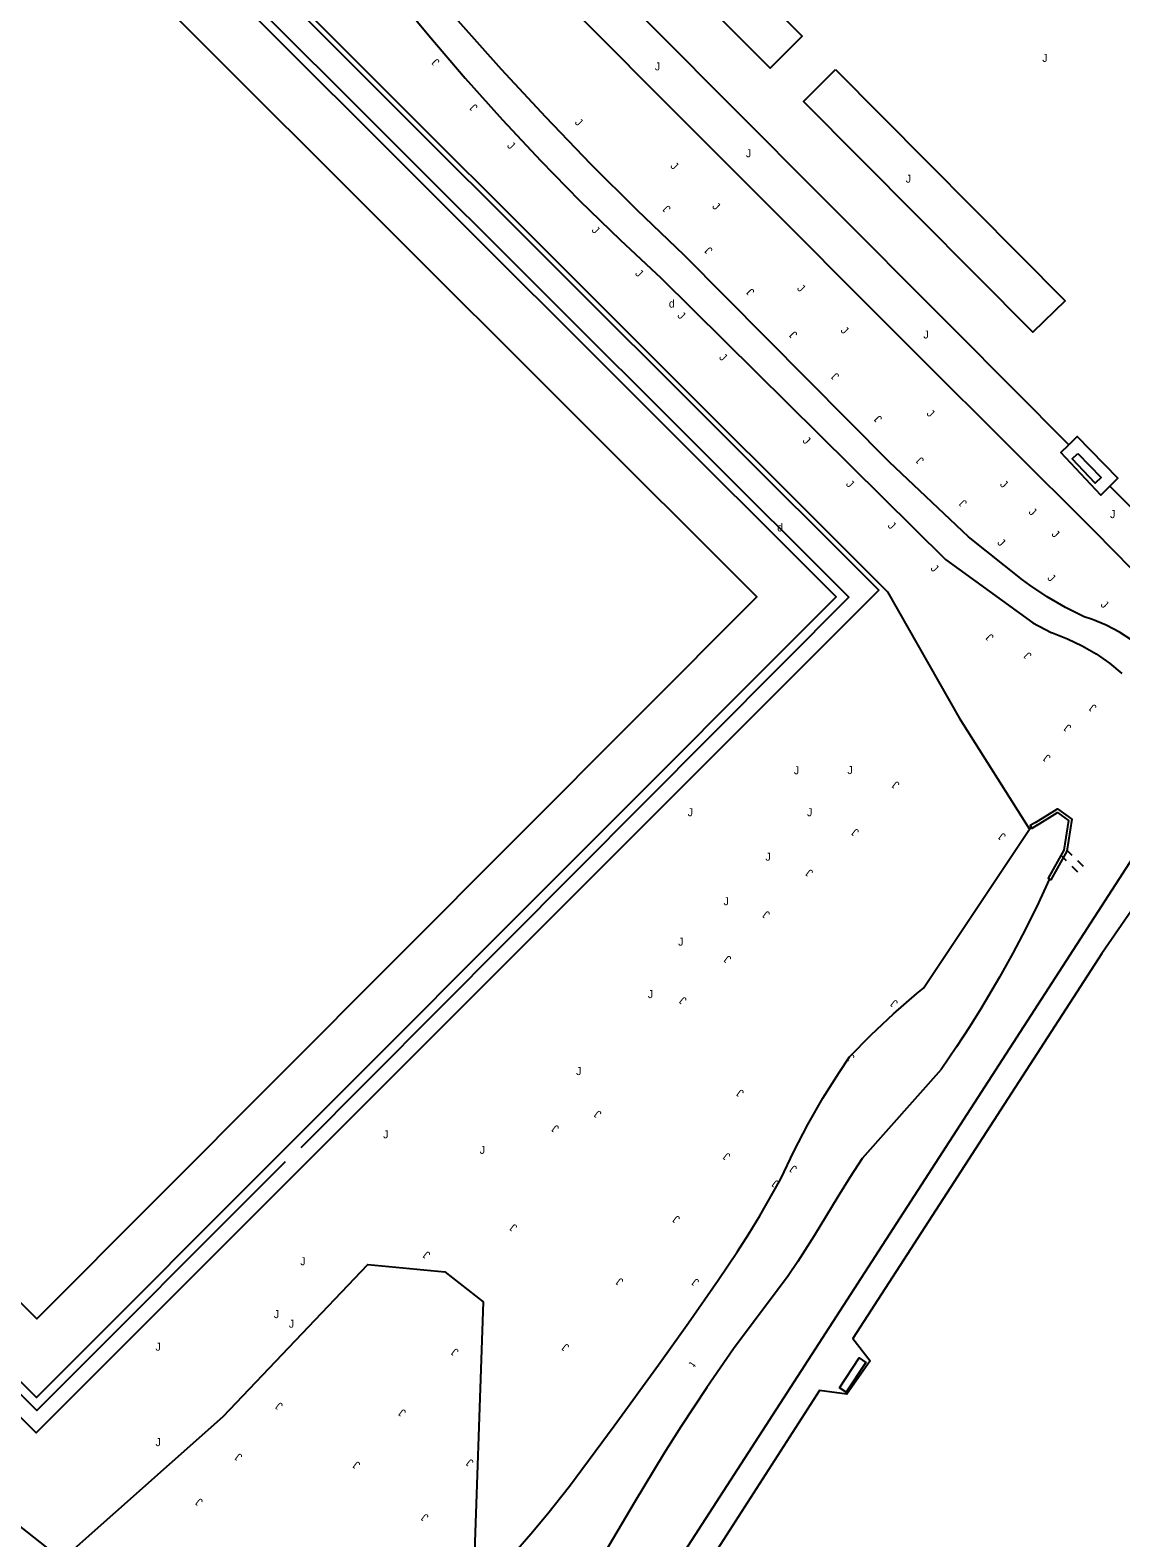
# Model space of a CAD drawing. Extents: x 134999 to 136502, y 457398 to 459002.
# Drawn here: x 135422.7 to 135491.2, y 458285.7 to 458380.2 of the extents above; entities that cross this region are included whole.
import ezdxf

# ---------------------------------------------------------------- set-up
doc = ezdxf.new("R2010")
doc.units = 0
for name, color, linetype in [('RI_DGTB_19', 7, 'Continuous'), ('RI_DGTB_29', 7, 'Continuous'), ('RI_DGTB_30', 7, 'Continuous'), ('RI_DGTB_31', 7, 'Continuous'), ('RI_DGTB_32', 7, 'Continuous'), ('RI_DGTB_43', 7, 'Continuous'), ('RI_DGTB_48', 7, 'Continuous'), ('RI_DGTB_49', 7, 'Continuous'), ('RI_DGTB_54', 7, 'Continuous'), ('RI_DGTB_55', 7, 'Continuous'), ('RI_DGTB_58', 7, 'Continuous')]:
    doc.layers.add(name, color=color, linetype=linetype)

msp = doc.modelspace()

# ---------------------------------------------------------------- linework, layer by layer
at = {"layer": 'RI_DGTB_19'}
msp.add_line((135490.476, 458351.646), (135493.38, 458348.747), dxfattribs=at)
for points in [[(135404.304, 458444.651), (135401.725, 458442.066), (135443.649, 458400.352), (135449.01, 458394.959), (135448.125, 458394.115), (135461.831, 458380.413), (135472.245, 458369.954), (135480.755, 458361.429), (135487.889, 458354.239)], [(135397.596, 458415.3), (135468.333, 458344.704), (135423.157, 458299.41), (135352.416, 458370.046), (135397.596, 458415.3)], [(135463.322, 458387.713), (135471.164, 458379.874), (135469.173, 458377.862), (135461.317, 458385.733), (135463.322, 458387.713)], [(135473.252, 458377.769), (135487.675, 458363.271), (135485.64, 458361.297), (135471.247, 458375.763), (135473.252, 458377.769)], [(135424.76, 458284.326), (135434.846, 458293.286), (135443.925, 458302.821), (135448.761, 458302.357), (135451.158, 458300.489), (135450.511, 458281.804)]]:
    msp.add_lwpolyline(points, dxfattribs=at)
at = {"layer": 'RI_DGTB_30'}
for p, q in [((135487.755, 458328.136), (135487.402, 458328.491)), ((135488.109, 458328.489), (135487.756, 458328.843)), ((135488.815, 458327.781), (135488.462, 458328.135)), ((135488.461, 458327.428), (135488.108, 458327.782))]:
    msp.add_line(p, q, dxfattribs=at)
at = {"layer": 'RI_DGTB_32'}
for points in [[(135488.466, 458353.699), (135489.919, 458352.178), (135489.557, 458351.833), (135488.104, 458353.354), (135488.466, 458353.699)], [(135473.512, 458295.099), (135474.756, 458296.965), (135475.172, 458296.688), (135473.928, 458294.822), (135473.512, 458295.099)]]:
    msp.add_lwpolyline(points, dxfattribs=at)
at = {"layer": 'RI_DGTB_48'}
for points in [[(135500, 458338.14), (135489.535, 458348.798), (135478.612, 458359.676), (135454.254, 458384.083), (135396.347, 458441.685), (135401.706, 458447.132), (135414.315, 458459.698), (135445.326, 458490.695), (135462.122, 458507.512), (135474.163, 458519.623), (135434.979, 458559.023), (135409.872, 458584.162), (135394.088, 458600)], [(135424.097, 458397.395), (135476.517, 458345.008), (135481.016, 458337.117), (135485.439, 458330.126)]]:
    msp.add_lwpolyline(points, dxfattribs=at)
at = {"layer": 'RI_DGTB_49'}
for points in [[(135382.123, 458405.708), (135397.541, 458421.085), (135474.103, 458344.687), (135439.726, 458310.154)], [(135438.751, 458309.264), (135423.167, 458293.664), (135395.412, 458321.357)]]:
    msp.add_lwpolyline(points, dxfattribs=at)
at = {"layer": 'RI_DGTB_54'}
for points in [[(135395.566, 458431.248), (135401.875, 458425.158), (135405.582, 458421.897), (135411.283, 458416.971), (135417.036, 458412.106), (135426.685, 458404.006), (135437.082, 458394.287), (135437.524, 458393.703), (135437.9, 458393.072), (135438.206, 458392.405), (135443.979, 458384.601), (135445.524, 458382.629), (135447.745, 458379.906), (135450.027, 458377.233), (135452.37, 458374.614), (135454.771, 458372.048), (135457.231, 458369.538), (135459.747, 458367.084), (135462.318, 458364.688), (135480.166, 458347.037), (135485.634, 458343.066), (135486.795, 458342.463), (135486.872, 458342.437)], [(135491.857, 458341.982), (135491.072, 458342.484), (135490.247, 458342.917), (135489.389, 458343.277), (135488.867, 458343.455), (135487.685, 458344.043), (135486.542, 458344.702), (135485.44, 458345.429), (135484.981, 458345.761), (135481.601, 458348.473), (135476.653, 458353.142), (135463.769, 458366.136), (135460.818, 458368.964), (135457.923, 458371.848), (135455.085, 458374.789), (135452.306, 458377.785), (135449.585, 458380.835)], [(135486.872, 458342.437), (135487.819, 458342.07), (135488.733, 458341.63), (135489.611, 458341.119), (135490.445, 458340.541), (135491.231, 458339.899)], [(135493.049, 458330.093), (135461.775, 458281.742), (135457.821, 458276.147), (135456.543, 458274.469), (135455.201, 458272.841), (135453.799, 458271.265), (135452.339, 458269.743), (135450.821, 458268.277), (135449.25, 458266.87), (135448.712, 458266.413)], [(135494.671, 458329.141), (135489.965, 458322.337), (135474.357, 458298.177), (135475.428, 458296.794), (135473.979, 458294.693), (135472.267, 458294.922), (135460.598, 458276.78), (135459.406, 458275.063), (135458.149, 458273.392), (135456.829, 458271.771), (135455.448, 458270.201), (135454.008, 458268.686), (135452.511, 458267.227), (135450.96, 458265.826), (135449.879, 458264.911)]]:
    msp.add_lwpolyline(points, dxfattribs=at)
at = {"layer": 'RI_DGTB_55'}
for points in [[(135397.739, 458423.199), (135424.622, 458396.382), (135475.978, 458345.128), (135439.664, 458308.802), (135423.135, 458292.261), (135395.566, 458319.808), (135394.156, 458318.374), (135371.507, 458340.987), (135372.917, 458342.411), (135345.305, 458369.966)], [(135397.601, 458420.277), (135473.31, 458344.697), (135423.153, 458294.478), (135347.547, 458369.99), (135397.601, 458420.277)], [(135490.476, 458351.646), (135490.974, 458352.146), (135488.409, 458354.755), (135487.889, 458354.239)], [(135490.476, 458351.646), (135489.906, 458351.073), (135487.405, 458353.757), (135487.889, 458354.239)]]:
    msp.add_lwpolyline(points, dxfattribs=at)
at = {"layer": 'RI_DGTB_58'}
for points in [[(135485.799, 458330.542), (135487.184, 458331.411), (135488.087, 458330.757), (135487.774, 458328.741), (135486.775, 458326.958), (135486.688, 458327.007)], [(135485.903, 458330.379), (135487.176, 458331.171), (135487.871, 458330.667), (135487.582, 458328.806), (135486.601, 458327.056), (135486.688, 458327.007)], [(135452.526, 458284.061), (135454.153, 458285.931), (135455.209, 458287.2), (135456.571, 458288.932), (135459.386, 458292.714), (135462.15, 458296.533), (135464.036, 458299.178), (135465.897, 458301.841), (135467.114, 458303.634), (135467.834, 458304.749), (135468.522, 458305.883), (135469.838, 458308.19), (135470.643, 458309.916), (135471.52, 458311.607), (135472.467, 458313.26), (135473.483, 458314.871), (135474.145, 458315.846), (135475.495, 458317.23), (135476.902, 458318.557), (135478.362, 458319.825), (135478.78, 458320.169), (135485.439, 458330.126)], [(135485.439, 458330.126), (135485.533, 458330.267)], [(135485.799, 458330.542), (135485.48, 458330.352), (135485.533, 458330.267)], [(135485.903, 458330.379), (135485.586, 458330.182), (135485.533, 458330.267)], [(135486.688, 458327.007), (135485.86, 458325.244), (135484.987, 458323.506), (135484.381, 458322.361), (135483.543, 458320.851), (135482.374, 458318.868), (135481.678, 458317.749), (135480.86, 458316.484), (135479.894, 458315.055), (135474.941, 458309.469), (135474.152, 458308.282), (135473.399, 458307.07), (135471.925, 458304.621), (135470.905, 458303.014), (135470.288, 458302.12), (135466.868, 458297.536), (135465.195, 458295.11), (135463.563, 458292.655), (135462.512, 458290.995), (135460.635, 458287.888), (135458.788, 458284.764)], [(135411.003, 458295.064), (135411.461, 458294.621), (135411.501, 458294.588), (135413.484, 458293.241), (135417.295, 458290.185), (135425.243, 458283.931)]]:
    msp.add_lwpolyline(points, dxfattribs=at)

# ---------------------------------------------------------------- texts
at = {"layer": 'RI_DGTB_29'}
for p in [(135462.811, 458362.846), (135469.606, 458348.805)]:
    msp.add_text('d', height=0.5, dxfattribs=at).set_placement(p)
at = {"layer": 'RI_DGTB_31'}
for height, rotation, p in [(0.5, 135.4807, (135448.466, 458378.28)), (0.5, 135.4807, (135450.857, 458375.437)), (0.499, 315.50543, (135456.873, 458374.427)), (0.5, 315.04904, (135452.626, 458372.963)), (0.499, 315.50543, (135462.869, 458371.685)), (0.5, 135.1745, (135462.968, 458369.077)), (0.5, 315.99728, (135465.494, 458369.148)), (0.5, 315.04904, (135457.932, 458367.666)), (0.5, 135.1745, (135465.591, 458366.47)), (0.5, 315.04904, (135460.655, 458364.948)), (0.5, 135.1745, (135468.214, 458363.863)), (0.5, 315.99728, (135470.814, 458364.01)), (0.5, 315.04904, (135463.308, 458362.299)), (0.5, 135.1745, (135470.908, 458361.186)), (0.5, 315.99728, (135473.546, 458361.371)), (0.5, 315.04904, (135465.925, 458359.687)), (0.5, 135.1745, (135473.531, 458358.578)), (0.5, 315.99728, (135478.939, 458356.163)), (0.5, 135.1745, (135476.225, 458355.901)), (0.5, 315.04904, (135471.16, 458354.461)), (0.5, 135.1745, (135478.848, 458353.294)), (0.5, 315.04904, (135473.884, 458351.742)), (0.5, 315.99728, (135483.54, 458351.719)), (0.5, 135.1745, (135481.542, 458350.616)), (0.5, 315.99728, (135485.338, 458349.983)), (0.5, 315.04904, (135476.501, 458349.129)), (0.499, 315.50543, (135486.775, 458348.597)), (0.499, 315.50543, (135483.373, 458348.06)), (0.5, 315.04904, (135479.189, 458346.446)), (0.499, 315.50543, (135486.515, 458345.839)), (0.499, 315.50543, (135489.851, 458344.171)), (0.5, 135.4807, (135483.224, 458342.207)), (0.5, 135.4807, (135485.602, 458341.06)), (0.5, 143.18371, (135489.679, 458337.821)), (0.5, 143.18371, (135488.095, 458336.568)), (0.5, 143.18371, (135486.801, 458334.674)), (0.5, 143.18371, (135477.317, 458332.992)), (0.5, 143.18371, (135474.776, 458330.016)), (0.5, 143.18371, (135483.987, 458329.753)), (0.5, 143.18371, (135471.9, 458327.467)), (0.5, 143.18371, (135469.195, 458324.856)), (0.5, 143.18371, (135466.77, 458322.059)), (0.5, 143.18371, (135463.971, 458319.469)), (0.5, 143.18371, (135477.214, 458319.285)), (0.5, 143.18371, (135474.497, 458315.875)), (0.5, 143.18371, (135467.558, 458313.661)), (0.5, 143.18371, (135458.625, 458312.344)), (0.5, 143.18371, (135455.964, 458311.429)), (0.5, 143.18371, (135466.715, 458309.688)), (0.5, 143.18371, (135470.891, 458308.902)), (0.5, 143.18371, (135469.772, 458307.978)), (0.5, 143.18371, (135453.34, 458305.223)), (0.5, 143.18371, (135463.552, 458305.747)), (0.5, 143.18371, (135447.895, 458303.513)), (0.5, 143.18371, (135460, 458301.834)), (0.5, 143.18371, (135464.752, 458301.801)), (0.5, 143.18371, (135456.6, 458297.713)), (0.5, 143.18371, (135449.668, 458297.421)), (0.5, 143.18371, (135438.639, 458294.033)), (0.5, 143.18371, (135446.364, 458293.611)), (0.5, 143.18371, (135436.1, 458290.834)), (0.5, 143.18371, (135443.497, 458290.331)), (0.5, 143.18371, (135450.603, 458290.479)), (0.5, 143.18371, (135433.622, 458288.011)), (0.5, 143.18371, (135447.778, 458287.046))]:
    msp.add_text('J', height=height, rotation=rotation, dxfattribs=at).set_placement(p)
for p in [(135461.928, 458377.723), (135486.229, 458378.256), (135467.64, 458372.275), (135477.664, 458370.683), (135478.777, 458360.907), (135490.481, 458349.64), (135470.651, 458333.577), (135474.01, 458333.585), (135463.989, 458330.944), (135471.473, 458330.941), (135468.865, 458328.153), (135466.243, 458325.365), (135463.393, 458322.825), (135461.488, 458319.535), (135456.99, 458314.707), (135444.886, 458310.743), (135450.948, 458309.768), (135439.687, 458302.781), (135438.03, 458299.464), (135438.97, 458298.863), (135430.61, 458297.42), (135430.611, 458291.435)]:
    msp.add_text('J', height=0.5, dxfattribs=at).set_placement(p)
at = {"layer": 'RI_DGTB_43'}
msp.add_text('t', height=0.5, rotation=234.60573, dxfattribs=at).set_placement((135464.156, 458296.767))

doc.saveas('drawing.dxf')
